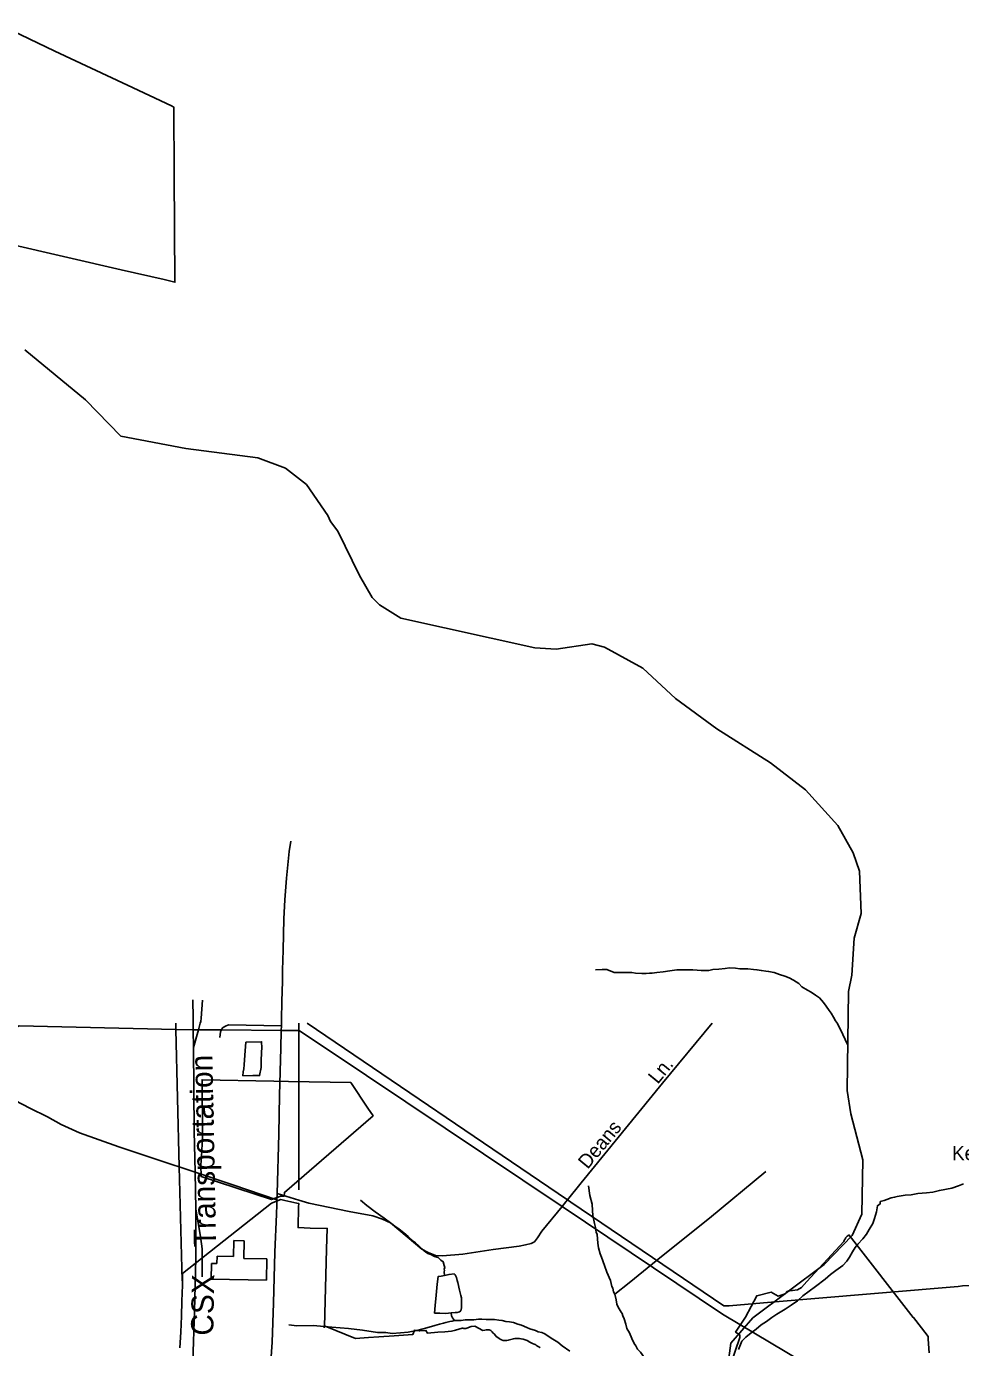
# Model space of a CAD drawing. Extents: x 2260773 to 2342389, y 552869 to 618546.
# Drawn here: x 2301642 to 2307921, y 608571 to 617455 of the extents above; entities that cross this region are included whole.
import ezdxf

# ---------------------------------------------------------------- set-up
doc = ezdxf.new("R2010")
doc.units = 0
for name, color, linetype in [('Exist Boundary Political City Limit New', 7, 'Continuous'), ('Exist Boundary Political Urban Extension UEB', 7, 'Continuous'), ('Exist Cultural Warehouse Building Footprint', 7, 'Continuous'), ('Exist Hydrographic Creek Single Shore', 7, 'Continuous'), ('Exist Hydrographic Misc Water Feature', 7, 'Continuous'), ('Exist Railroad Mainline', 7, 'Continuous'), ('Exist Railroad Mainline Label', 7, 'Continuous'), ('Exist Railroad Siding', 7, 'Continuous'), ('Exist Road Non-System Type 51', 7, 'Continuous'), ('Exist Road Non-System Type 51 Label', 7, 'Continuous'), ('Exist Road Primary US Attributed', 7, 'Continuous'), ('Exist Utilities Electrical Transmission Line', 7, 'Continuous'), ('Map Preparation Boundary City Limit Buffer Line', 7, 'Continuous')]:
    doc.layers.add(name, color=color, linetype=linetype)

msp = doc.modelspace()

# ---------------------------------------------------------------- linework, layer by layer
at = {"layer": 'Exist Boundary Political City Limit New'}
for points in [[(2301488.8, 617455.2), (2301833.8, 617289.7), (2302320.5, 617060), (2302616.8, 616920.2), (2302632.5, 616912.8), (2302635.2, 616460.1), (2302639.8, 615735), (2302567.2, 615754.4), (2302278.2, 615818.6), (2301531.8, 615991.2)], [(2303351.2, 609590.1), (2303290, 609566.6), (2302815.8, 609721.2), (2302815, 609798.1), (2302820, 609891.9), (2302826, 610000), (2302823, 610371.5), (2303304, 610362.7), (2303404.2, 610360.9), (2303822.2, 610353.2), (2303937.2, 610181.4), (2303971.8, 610129.6), (2303376.5, 609614.8), (2303374, 609590.1), (2303351.2, 609590.1)], [(2302672, 608568.1), (2302679, 608674.9), (2302684.2, 608781.1), (2302687.5, 608883.8), (2302691, 608990.2), (2302692, 609061), (2302692, 609068.6), (2303289.2, 609542.5), (2303351, 609566.7), (2303378.2, 609560.2), (2303419.8, 609551.2), (2303459, 609542.3), (2303473, 609539.6), (2303471.2, 609517.3), (2303467.8, 609377.4), (2303550.2, 609373.9), (2303663.8, 609372.6), (2303659.8, 609232.9)], [(2306376.8, 608460.5), (2306437.2, 608638.8), (2306436.5, 608656), (2306408.8, 608675.1), (2306475.5, 608775.4), (2306551.2, 608919.2), (2306647.2, 608942.6), (2306694.2, 608917.1), (2306741.5, 608931.2), (2306758, 608950.5), (2306824.5, 608958.5), (2306852.5, 608975.4), (2306888.2, 609014.4), (2307136.2, 609284.4), (2307138.2, 609290), (2307140.5, 609294.3), (2307142.8, 609297.4), (2307145.2, 609301.5), (2307146.5, 609304.2), (2307148.5, 609308.1), (2307151.2, 609311.8), (2307153, 609314.2), (2307156.2, 609317.4), (2307159.8, 609320.2), (2307163.2, 609322.4), (2307166.5, 609324.4), (2307169.8, 609326.2), (2307172.5, 609327.4), (2307603.5, 608773.3), (2307604.5, 608772.1), (2307658, 608703.2), (2307703, 608645.4), (2307704.2, 608626.3), (2307709.8, 608535.8)], [(2303659.8, 609232.9), (2303644.5, 608710.1)], [(2303644.5, 608710.1), (2303640.5, 608708.1), (2303644.2, 608706.4), (2303644.5, 608710.1)], [(2303644.5, 608710.1), (2303649.2, 608714.1), (2303854.5, 608632.2), (2303940.2, 608638), (2304010.8, 608642.8), (2304113.8, 608649.9), (2304209, 608656.4), (2304238.8, 608658.3), (2304248, 608682.1), (2304250, 608687.6), (2304270, 608685.1), (2304282, 608683.6), (2304285.5, 608683.8), (2304327.2, 608686), (2304338.2, 608667), (2304406.2, 608673.6), (2304454.2, 608677.3), (2304499, 608681.2), (2304517.5, 608685.1), (2304526.5, 608687.1), (2304532.8, 608689.4), (2304542.2, 608692.9), (2304548.8, 608695.1), (2304569.8, 608701.9), (2304575.5, 608700.6), (2304581.8, 608699.2), (2304585, 608698.9), (2304590.2, 608698.2), (2304595.5, 608700), (2304608, 608704.3), (2304624.8, 608710.1), (2304630.5, 608712), (2304656.5, 608715.3), (2304708.8, 608684.9), (2304722.8, 608687.9), (2304731.5, 608689.1), (2304743.5, 608690.8), (2304751.5, 608690.8), (2304764, 608684.8), (2304771.5, 608676.3), (2304777.8, 608669.8), (2304787.5, 608660.1), (2304800, 608646.2), (2304809.8, 608638.2), (2304819.8, 608632.1), (2304827.2, 608627.4), (2304835.5, 608622.5), (2304845.8, 608619.5), (2304856.8, 608618.6), (2304870, 608618.8), (2304880.2, 608619.6), (2304897.8, 608624.5), (2304907.2, 608627.6), (2304915.8, 608630.2), (2304925, 608631.6), (2304934.5, 608632.2), (2304947.5, 608632.2), (2304956.5, 608631.9), (2304965.5, 608630.7), (2304979.8, 608627.8), (2304994.5, 608623.1), (2305001, 608621.1), (2305006.8, 608618.1), (2305012.8, 608615.1), (2305020.5, 608609.5), (2305025.2, 608606.9), (2305031, 608604.1), (2305038.2, 608601.4), (2305044.2, 608599.3), (2305055.8, 608594.4), (2305061.5, 608591.8), (2305065, 608589.4), (2305069.5, 608584.5), (2305072.8, 608581.8), (2305077, 608579.6), (2305081.2, 608577.8), (2305085.5, 608576.1), (2305092.2, 608571.9), (2305096.2, 608569.7)]]:
    msp.add_lwpolyline(points, dxfattribs=at)
at = {"layer": 'Exist Boundary Political Urban Extension UEB'}
for p, q in [((2302646.6, 610709.4), (2302645.5, 610753.3)), ((2303472.8, 610753.3), (2303472.8, 610702)), ((2302669.5, 609785.8), (2302646.6, 610709.4)), ((2303472.8, 610702), (2303473.2, 609631.7)), ((2302688.8, 609019.3), (2302669.5, 609785.8))]:
    msp.add_line(p, q, dxfattribs=at)
at = {"layer": 'Exist Cultural Warehouse Building Footprint'}
for p, q in [((2303036.2, 609290.9), (2303034.2, 609183.6)), ((2303104.8, 609289.6), (2303036.2, 609290.9)), ((2303102.6, 609170.7), (2303104.8, 609289.6)), ((2302886.1, 609136.2), (2302884.1, 609031.9)), ((2302922.4, 609135.5), (2302886.1, 609136.2)), ((2302923.4, 609185.7), (2302922.4, 609135.5)), ((2303034.2, 609183.6), (2302923.4, 609185.7)), ((2303257.4, 609167.8), (2303102.6, 609170.7)), ((2303254.7, 609025), (2303257.4, 609167.8)), ((2302884.1, 609031.9), (2303254.7, 609025))]:
    msp.add_line(p, q, dxfattribs=at)
at = {"layer": 'Exist Hydrographic Creek Single Shore'}
msp.add_lwpolyline([(2306338.1, 608316.1), (2306376, 608599.9), (2306524.1, 608770), (2307004.1, 609130.6), (2307193.1, 609325.3), (2307258.1, 609469.1), (2307263.1, 609833.6), (2307184.1, 610142.1), (2307158.1, 610298.6), (2307167.1, 610965), (2307191.1, 611074.3), (2307205, 611324.3), (2307253, 611490.3), (2307242.1, 611775.3), (2307199.1, 611898.3), (2307097, 612081.2), (2306878, 612321.8), (2306643, 612502.6), (2306282.1, 612730.8), (2306005.1, 612936.2), (2305786.1, 613140.6), (2305527.1, 613281.1), (2305443, 613304), (2305202.1, 613267.9), (2305060, 613275.4), (2304159, 613475.1), (2304016.1, 613564.5), (2303966, 613615), (2303880.9, 613762.5), (2303736, 614061.8), (2303684.9, 614125.4), (2303668.1, 614167.3), (2303523.9, 614374.8), (2303382.9, 614485.3), (2303197.9, 614555.2), (2302714, 614617.7), (2302275.9, 614700.7), (2302039.4, 614943.5), (2301631.9, 615279.4)], dxfattribs=at)
at = {"layer": 'Exist Hydrographic Misc Water Feature'}
for points in [[(2305466.8, 611111.4), (2305512.3, 611112.3), (2305542.5, 611112.2), (2305592.9, 611092.9), (2305644.8, 611093.6), (2305681.1, 611093.8), (2305710.8, 611092.2), (2305736.7, 611088.7), (2305778.5, 611086.8), (2305806.6, 611087.5), (2305830.8, 611089.5), (2305848.6, 611089.7), (2305878.8, 611094.1), (2305922.4, 611098.4), (2305966.3, 611105.2), (2306014.1, 611111.4), (2306052.2, 611110.1), (2306088.3, 611110.3), (2306108.4, 611110.6), (2306122.4, 611110.5), (2306150.2, 611109.1), (2306178.3, 611107.3), (2306228.4, 611105.9), (2306256.5, 611114.2), (2306295.8, 611116.4), (2306337.9, 611121), (2306368, 611125.4), (2306408.2, 611121.8), (2306438.1, 611118.1), (2306490.2, 611116.7), (2306530, 611113.2), (2306551.7, 611111.1), (2306582.3, 611105.7), (2306611.8, 611102.1), (2306630.3, 611100.1), (2306668, 611092.4), (2306704.5, 611078.8), (2306740.4, 611069.4), (2306768.5, 611057.8), (2306797, 611041.8), (2306834.7, 611018.2), (2306854.8, 610996.6), (2306891.1, 610974.9), (2306917.3, 610961.2), (2306945.6, 610941.5), (2306973.7, 610921.9), (2307000.4, 610890.3), (2307016.8, 610866.3), (2307036.9, 610838.6), (2307050.8, 610818.6), (2307067, 610793), (2307081.4, 610767.4), (2307093.3, 610749.4), (2307095.7, 610743.3), (2307111.9, 610715.3), (2307162.2, 610604.2)], [(2303220.7, 610503.6), (2303223.7, 610595.9), (2303221.3, 610617.8), (2303222.9, 610627.7), (2303117.5, 610624.5), (2303110.1, 610536.8), (2303105, 610472.7), (2303103.2, 610444.6), (2303099.1, 610424.5), (2303097.6, 610398.4), (2303163.2, 610399.5), (2303209.6, 610399.8), (2303219.2, 610453.9), (2303220.7, 610503.6)], [(2306612.4, 609754.8), (2306234.3, 609440.7), (2305910.9, 609183.5), (2305693, 609007.1), (2305598, 608930.2)], [(2305420.5, 609658.1), (2305428.9, 609594), (2305443.6, 609534.2), (2305447.9, 609492.1), (2305448.4, 609458.4), (2305461.1, 609404.6), (2305467.4, 609378.5), (2305469.5, 609360.8), (2305471.5, 609346.7), (2305477.7, 609330.7), (2305480.3, 609302.7), (2305482.6, 609272.8), (2305486.5, 609241), (2305497.4, 609200.8), (2305507.2, 609179), (2305528.1, 609123.2), (2305542.7, 609077.6), (2305567.1, 609022), (2305577.3, 608982), (2305583.5, 608970.1), (2305588, 608945.9), (2305598, 608930.2)], [(2307940.8, 609671.2), (2307906.7, 609658.4), (2307863, 609643.9), (2307779.2, 609627.4), (2307735.3, 609616.9), (2307691.6, 609612.2), (2307633.6, 609605.9), (2307588.1, 609597.3), (2307549.7, 609595), (2307493.9, 609586.4), (2307478, 609581.9), (2307454, 609577.8), (2307426.3, 609565.7), (2307406.6, 609559.4), (2307380.6, 609553.2)], [(2303888.3, 609561.5), (2303930.3, 609526), (2303986.9, 609484.6), (2304047.2, 609441.4), (2304097.5, 609403.9), (2304118, 609388.2), (2304146.1, 609368.6), (2304178.3, 609342.7), (2304206.8, 609316.9), (2304241, 609285.4), (2304256.8, 609275.7), (2304279.6, 609256), (2304299.6, 609233.9), (2304325.9, 609212.6), (2304339.8, 609204.4), (2304359.7, 609196.9), (2304383.9, 609183.1), (2304410, 609177.2), (2304428.4, 609159.4), (2304442.6, 609147.6), (2304450.4, 609123.7), (2304454.5, 609109.7), (2304450.8, 609097.6), (2304451.2, 609089.9), (2304450.8, 609079.8), (2304451, 609055.8)], [(2307380.6, 609553.2), (2307380.4, 609537), (2307362.5, 609524.6), (2307355.1, 609482.8), (2307343.6, 609438.7), (2307330.3, 609404.6), (2307306.1, 609364.5), (2307288.9, 609334.2), (2307265.1, 609302.1), (2307231.5, 609265.8), (2307211.6, 609243.6), (2307193.8, 609215.1), (2307174.7, 609179), (2307156.6, 609150.9), (2307129.2, 609122.6), (2307083.6, 609090.1), (2307047.6, 609061.9), (2307010.2, 609031.4), (2306946.9, 608980.5), (2306903.2, 608950.2), (2306861.8, 608918), (2306824, 608885.5), (2306781.8, 608856.9), (2306742.6, 608828.4), (2306685, 608795.7), (2306653.2, 608773.7), (2306615.7, 608747.3), (2306579.8, 608722.7), (2306546.2, 608694.5), (2306512.4, 608670), (2306478.7, 608641.8), (2306451.1, 608613.6), (2306427.7, 608557.5)], [(2304451, 609055.8), (2304429, 609051.4), (2304409.6, 609049.5), (2304401.8, 608997.6), (2304395, 608923.1), (2304389.3, 608853.5), (2304386, 608803.2), (2304420.2, 608801.7), (2304460, 608800.2), (2304495.9, 608804.6)], [(2304495.9, 608804.6), (2304524, 608806.8), (2304537.9, 608806.7), (2304551.9, 608811.1), (2304561.7, 608819), (2304565.4, 608839.1), (2304567.2, 608873.3), (2304566.8, 608891.2), (2304566.6, 608905), (2304562.9, 608921), (2304552.3, 608957.1), (2304541.8, 609008.9), (2304537.3, 609023), (2304531.8, 609042.9), (2304523.4, 609060.8), (2304517.4, 609066.5), (2304483.2, 609062.4), (2304451, 609055.8)], [(2305598, 608930.2), (2305606.7, 608892.4), (2305610.5, 608862.6), (2305617.3, 608846.6), (2305627, 608830.5), (2305639.5, 608808.8), (2305645.4, 608800.6), (2305651.8, 608785), (2305660, 608763.1), (2305672.1, 608729.2), (2305678.6, 608699.1), (2305694.8, 608669.4), (2305711.2, 608631.7), (2305727.6, 608597.6), (2305737.7, 608581.9), (2305749.8, 608560.2), (2305769.9, 608540.1), (2305806.8, 608486.7), (2305816.6, 608476.7), (2305829.1, 608457), (2305843.5, 608433)], [(2304495.9, 608804.6), (2304500.2, 608784.4), (2304506.3, 608770.5), (2304512.3, 608762.7), (2304518.4, 608752.9)], [(2304518.4, 608752.9), (2304546.5, 608753.1), (2304564.8, 608753.2), (2304590.4, 608757.4), (2304622.4, 608757.9), (2304648.4, 608758.1), (2304680.2, 608762.6), (2304704, 608762.7), (2304732.3, 608759.2), (2304768, 608759.5), (2304788.1, 608759.8), (2304816.4, 608755.9), (2304840.4, 608752.3), (2304864.6, 608746.6), (2304888.4, 608744.6), (2304916.4, 608739.2), (2304944.5, 608727.3), (2304970.6, 608721.7), (2305004.8, 608706), (2305026.6, 608696.2), (2305062.9, 608684.7), (2305081.1, 608676.7), (2305106.9, 608671.2), (2305127.4, 608663.2), (2305169.7, 608633.7), (2305214, 608606.4), (2305243.9, 608582.4), (2305294.2, 608547.3)], [(2304518.4, 608752.9), (2304504.5, 608748.5), (2304488.3, 608746.5), (2304461, 608740.1), (2304445, 608736), (2304419, 608727.7), (2304387, 608719.6), (2304349.3, 608707), (2304309.3, 608696.4), (2304265.4, 608685.9), (2304207.6, 608675.2), (2304155.3, 608670.9), (2304099.7, 608666.3), (2304057.7, 608671.8), (2304001.9, 608673.3), (2303901.4, 608688), (2303807.7, 608698.9), (2303695.6, 608707.7), (2303569.5, 608718.5), (2303459.8, 608717.3), (2303405.4, 608723)]]:
    msp.add_lwpolyline(points, dxfattribs=at)
at = {"layer": 'Exist Railroad Mainline'}
for points in [[(2302765.4, 610588.4), (2302763.4, 610708.4), (2302762.6, 610753.3), (2302762.1, 610786.8), (2302760, 610910.3)], [(2302765.4, 610588.4), (2302769.5, 610026.8), (2302775.6, 609750.4), (2302781.2, 609501.2)], [(2302781.2, 609501.2), (2302780.6, 609175.3), (2302778.4, 609081.4), (2302778.2, 609070.3), (2302772.4, 608817.4), (2302760.2, 608473.5), (2302744.5, 608251.4), (2302713.4, 607987.2), (2302646.5, 607524.8), (2302596.4, 607166.3), (2302573.1, 607056.5)]]:
    msp.add_lwpolyline(points, dxfattribs=at)
at = {"layer": 'Exist Railroad Siding'}
for points in [[(2302825.9, 610906.9), (2302815.4, 610785.7), (2302813.5, 610763), (2302810.8, 610753.3), (2302798.4, 610708.1), (2302765.4, 610588.4)], [(2302781.2, 609501.2), (2302813, 609317.6), (2302824, 609233.8), (2302824, 609117.1), (2302824, 609112.7), (2302824, 609046)]]:
    msp.add_lwpolyline(points, dxfattribs=at)
at = {"layer": 'Exist Road Non-System Type 51'}
for p, q in [((2302775.6, 609750.4), (2302669.5, 609785.8)), ((2303473.8, 609562.8), (2303327.6, 609607.7))]:
    msp.add_line(p, q, dxfattribs=at)
for points in [[(2303355.6, 610734.7), (2302999.7, 610740.9), (2302979.8, 610732.7), (2302959.9, 610720.5), (2302954, 610708.5), (2302953, 610706.7)], [(2306250.5, 610753.3), (2305918.3, 610349.1), (2305371.6, 609677.7), (2305278.7, 609563.7)], [(2302953, 610706.7), (2302946.1, 610694.4), (2302942.7, 610656.4)], [(2302669.5, 609785.8), (2302626.9, 609800), (2302263.5, 609920.8), (2301997.8, 610015.3), (2301874.8, 610070.3), (2301782.6, 610123), (2301664, 610180.1), (2301567.3, 610232.9)], [(2303326.1, 609565.3), (2303028.8, 609665.9), (2302775.6, 609750.4)], [(2305242.4, 609519.4), (2305106, 609353.3), (2305076.4, 609308.1), (2305056.6, 609281.2), (2305035.4, 609269.9), (2304995.9, 609261.4), (2304954.9, 609252.9), (2304778.3, 609230.3), (2304574.9, 609199.2), (2304439.3, 609187.9), (2304391.3, 609190.7), (2304343.2, 609209.1), (2304300.8, 609233.1), (2304202, 609315.1), (2304089, 609409.1), (2304035.3, 609434.6), (2303970.3, 609457.2), (2303812.1, 609485.5), (2303539.4, 609542.7), (2303473.8, 609562.8)], [(2305278.7, 609563.7), (2305268.5, 609551.2), (2305242.4, 609519.4)]]:
    msp.add_lwpolyline(points, dxfattribs=at)
at = {"layer": 'Exist Road Primary US Attributed'}
msp.add_lwpolyline([(2303283.8, 608476.2), (2303294.4, 608607.7), (2303303.7, 608869.2), (2303312, 609213), (2303322.2, 609467.7), (2303324.8, 609531.6), (2303326.1, 609565.3), (2303327.6, 609607.7), (2303338.4, 610005.4), (2303344, 610268.3), (2303351.3, 610584.7), (2303354.7, 610703.1), (2303355.6, 610734.7), (2303356, 610753.3), (2303356.6, 610774.8), (2303359.6, 610900.8), (2303362.4, 611033), (2303363.8, 611107.9), (2303366.6, 611244.3), (2303372.3, 611454.9), (2303378.5, 611582.7), (2303389.2, 611727), (2303409, 611907.2), (2303418.1, 611976.9)], dxfattribs=at)
at = {"layer": 'Exist Utilities Electrical Transmission Line'}
for p, q in [((2305278.7, 609563.7), (2303530, 610753.3)), ((2302646.6, 610709.4), (2302763.4, 610708.4)), ((2302763.4, 610708.4), (2302798.4, 610708.1)), ((2302798.4, 610708.1), (2302953, 610706.7)), ((2302953, 610706.7), (2303354.7, 610703.1)), ((2303354.7, 610703.1), (2303472.8, 610702))]:
    msp.add_line(p, q, dxfattribs=at)
for points in [[(2298340.3, 609100.8), (2300242.1, 610052.4), (2300717.2, 610277.6), (2301404.8, 610640.4), (2301592.4, 610734.2), (2302646.6, 610709.4)], [(2303472.8, 610702), (2303476, 610702), (2303928.8, 610401.1), (2305242.4, 609519.4)], [(2307905.4, 608982.5), (2306887.4, 608895.8), (2306595.9, 608872.6), (2306366.3, 608852.1), (2306330.3, 608851.8), (2305301.3, 609548.4), (2305278.7, 609563.7)], [(2305242.4, 609519.4), (2306320.9, 608795.6), (2307912.5, 607847.7)], [(2308086.1, 608992.6), (2307934.1, 608985), (2307905.4, 608982.5)]]:
    msp.add_lwpolyline(points, dxfattribs=at)
at = {"layer": 'Map Preparation Boundary City Limit Buffer Line'}
for points in [[(2301488.8, 617455.2), (2301833.8, 617289.7), (2302320.5, 617060), (2302616.8, 616920.2), (2302632.5, 616912.8), (2302635.2, 616460.1), (2302639.8, 615735), (2302567.2, 615754.4), (2302278.2, 615818.6), (2301531.8, 615991.2)], [(2303351.2, 609590.1), (2303290, 609566.6), (2302815.8, 609721.2), (2302815, 609798.1), (2302820, 609891.9), (2302826, 610000), (2302823, 610371.5), (2303304, 610362.7), (2303404.2, 610360.9), (2303822.2, 610353.2), (2303937.2, 610181.4), (2303971.8, 610129.6), (2303376.5, 609614.8), (2303374, 609590.1), (2303351.2, 609590.1)], [(2302672, 608568.1), (2302679, 608674.9), (2302684.2, 608781.1), (2302687.5, 608883.8), (2302691, 608990.2), (2302692, 609061), (2302692, 609068.6), (2303289.2, 609542.5), (2303351, 609566.7), (2303378.2, 609560.2), (2303419.8, 609551.2), (2303459, 609542.3), (2303473, 609539.6), (2303471.2, 609517.3), (2303467.8, 609377.4), (2303550.2, 609373.9), (2303663.8, 609372.6), (2303659.8, 609232.9)], [(2306376.8, 608460.5), (2306437.2, 608638.8), (2306436.5, 608656), (2306408.8, 608675.1), (2306475.5, 608775.4), (2306551.2, 608919.2), (2306647.2, 608942.6), (2306694.2, 608917.1), (2306741.5, 608931.2), (2306758, 608950.5), (2306824.5, 608958.5), (2306852.5, 608975.4), (2306888.2, 609014.4), (2307136.2, 609284.4), (2307138.2, 609290), (2307140.5, 609294.3), (2307142.8, 609297.4), (2307145.2, 609301.5), (2307146.5, 609304.2), (2307148.5, 609308.1), (2307151.2, 609311.8), (2307153, 609314.2), (2307156.2, 609317.4), (2307159.8, 609320.2), (2307163.2, 609322.4), (2307166.5, 609324.4), (2307169.8, 609326.2), (2307172.5, 609327.4), (2307603.5, 608773.3), (2307604.5, 608772.1), (2307658, 608703.2), (2307703, 608645.4), (2307704.2, 608626.3), (2307709.8, 608535.8)], [(2303659.8, 609232.9), (2303644.5, 608710.1)], [(2303644.5, 608710.1), (2303640.5, 608708.1), (2303644.2, 608706.4), (2303644.5, 608710.1)], [(2303644.5, 608710.1), (2303649.2, 608714.1), (2303854.5, 608632.2), (2303940.2, 608638), (2304010.8, 608642.8), (2304113.8, 608649.9), (2304209, 608656.4), (2304238.8, 608658.3), (2304248, 608682.1), (2304250, 608687.6), (2304270, 608685.1), (2304282, 608683.6), (2304285.5, 608683.8), (2304327.2, 608686), (2304338.2, 608667), (2304406.2, 608673.6), (2304454.2, 608677.3), (2304499, 608681.2), (2304517.5, 608685.1), (2304526.5, 608687.1), (2304532.8, 608689.4), (2304542.2, 608692.9), (2304548.8, 608695.1), (2304569.8, 608701.9), (2304575.5, 608700.6), (2304581.8, 608699.2), (2304585, 608698.9), (2304590.2, 608698.2), (2304595.5, 608700), (2304608, 608704.3), (2304624.8, 608710.1), (2304630.5, 608712), (2304656.5, 608715.3), (2304708.8, 608684.9), (2304722.8, 608687.9), (2304731.5, 608689.1), (2304743.5, 608690.8), (2304751.5, 608690.8), (2304764, 608684.8), (2304771.5, 608676.3), (2304777.8, 608669.8), (2304787.5, 608660.1), (2304800, 608646.2), (2304809.8, 608638.2), (2304819.8, 608632.1), (2304827.2, 608627.4), (2304835.5, 608622.5), (2304845.8, 608619.5), (2304856.8, 608618.6), (2304870, 608618.8), (2304880.2, 608619.6), (2304897.8, 608624.5), (2304907.2, 608627.6), (2304915.8, 608630.2), (2304925, 608631.6), (2304934.5, 608632.2), (2304947.5, 608632.2), (2304956.5, 608631.9), (2304965.5, 608630.7), (2304979.8, 608627.8), (2304994.5, 608623.1), (2305001, 608621.1), (2305006.8, 608618.1), (2305012.8, 608615.1), (2305020.5, 608609.5), (2305025.2, 608606.9), (2305031, 608604.1), (2305038.2, 608601.4), (2305044.2, 608599.3), (2305055.8, 608594.4), (2305061.5, 608591.8), (2305065, 608589.4), (2305069.5, 608584.5), (2305072.8, 608581.8), (2305077, 608579.6), (2305081.2, 608577.8), (2305085.5, 608576.1), (2305092.2, 608571.9), (2305096.2, 608569.7)]]:
    msp.add_lwpolyline(points, dxfattribs=at)

# ---------------------------------------------------------------- texts
at = {"layer": 'Exist Railroad Mainline Label'}
for s, rotation, p in [('Transportation', 91.12868, (2302917.6, 609247.7)), ('CSX', 89.10707, (2302897.7, 608650.4))]:
    msp.add_text(s, height=150, rotation=rotation, dxfattribs=at).set_placement(p)
at = {"layer": 'Exist Road Non-System Type 51 Label'}
for s, rotation, p in [('Ln.', 50.71058, (2305885.6, 610337.7)), ('Deans', 50.46032, (2305414.4, 609765.7)), ('Kearney', 359.96165, (2307863.5, 609830.9))]:
    msp.add_text(s, height=95, rotation=rotation, dxfattribs=at).set_placement(p)

doc.saveas('drawing.dxf')
